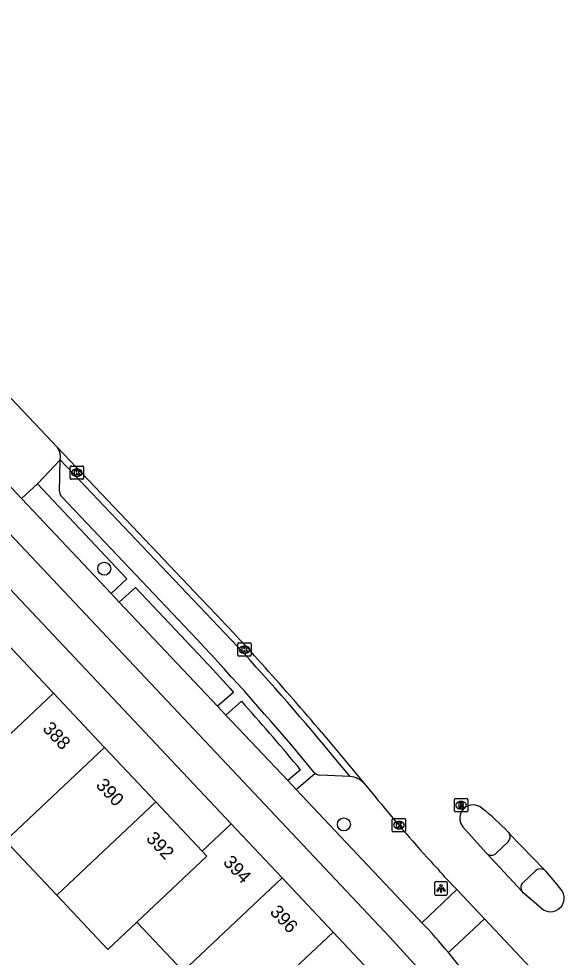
# Model space of a CAD drawing. Extents: x 162542 to 163144, y 380786 to 381511.
# Drawn here: x 163001.1 to 163042.1, y 381334.2 to 381404.8 of the extents above; entities that cross this region are included whole.
import ezdxf

# ---------------------------------------------------------------- set-up
doc = ezdxf.new("R2010")
doc.units = 0
for name, color, linetype in [('IMGEO_Boom', 7, 'Continuous'), ('IMGEO_Fietspad_gesloten', 7, 'Continuous'), ('IMGEO_Kolk', 7, 'Continuous'), ('IMGEO_Lichtpunt', 7, 'Continuous'), ('IMGEO_Pand', 7, 'Continuous'), ('IMGEO_Pand_nummerreeks', 7, 'Continuous'), ('IMGEO_Parkeervlak_open', 7, 'Continuous'), ('IMGEO_Rijbaan_lokaal_gesloten', 7, 'Continuous'), ('IMGEO_Rioolput', 7, 'Continuous'), ('IMGEO_Verkeerseiland_open', 7, 'Continuous'), ('IMGEO_Voetpad_open', 7, 'Continuous')]:
    doc.layers.add(name, color=color, linetype=linetype)

msp = doc.modelspace()

# ---------------------------------------------------------------- linework, layer by layer
at = {"layer": 'IMGEO_Boom'}
for centre in [(163007.555, 381363.448), (163025.565, 381344.226)]:
    msp.add_circle(centre, 0.489, dxfattribs=at)
at = {"layer": 'IMGEO_Fietspad_gesloten'}
for points in [[(163031.58, 381332.883), (163031.061, 381333.507), (163029.021, 381335.741), (162999.586, 381366.961), (162964.692, 381404.043), (162964.015, 381404.795)], [(162986.938, 381384.034), (163001.343, 381368.717)], [(163001.343, 381368.717), (163001.359, 381368.7), (163008.068, 381361.589)], [(163008.068, 381361.589), (163008.689, 381360.93)], [(163008.689, 381360.93), (163016.071, 381353.106)], [(163016.071, 381353.106), (163016.694, 381352.446)], [(163016.694, 381352.446), (163021.345, 381347.516)], [(163021.345, 381347.516), (163021.974, 381346.849)], [(163021.974, 381346.849), (163031.153, 381337.12)]]:
    msp.add_lwpolyline(points, dxfattribs=at)
for centre, radius, start, end in [((163018.096, 381324.292), 18.304, 43.25391, 44.49145), ((163001.315, 381308.065), 41.647, 39.55985, 43.69456), ((163001.253, 381307.949), 41.768, 36.11758, 39.62846)]:
    msp.add_arc(centre, radius, start, end, dxfattribs=at)
at = {"layer": 'IMGEO_Kolk'}
for p, q in [((163004.995, 381370.244), (163004.995, 381371.096)), ((163005.07, 381371.17), (163005.922, 381371.17)), ((163005.996, 381371.096), (163005.996, 381370.244)), ((163005.506, 381370.39), (163005.481, 381370.39)), ((163005.483, 381370.95), (163005.508, 381370.95)), ((163005.922, 381370.17), (163005.07, 381370.17)), ((163017.601, 381356.939), (163017.601, 381357.791)), ((163017.676, 381357.865), (163018.528, 381357.865)), ((163018.089, 381357.645), (163018.114, 381357.645)), ((163018.602, 381357.791), (163018.602, 381356.939)), ((163018.112, 381357.085), (163018.087, 381357.085)), ((163018.528, 381356.865), (163017.676, 381356.865)), ((163029.202, 381343.744), (163029.202, 381344.596)), ((163029.277, 381344.67), (163030.129, 381344.67)), ((163029.69, 381344.45), (163029.715, 381344.45)), ((163030.203, 381344.596), (163030.203, 381343.744)), ((163030.129, 381343.67), (163029.277, 381343.67)), ((163029.713, 381343.89), (163029.688, 381343.89))]:
    msp.add_line(p, q, dxfattribs=at)
for points in [[(163004.995, 381370.244), (163004.995, 381371.096)], [(163005.07, 381371.17), (163005.922, 381371.17)], [(163005.996, 381371.096), (163005.996, 381370.244)], [(163005.316, 381370.87), (163005.439, 381370.87), (163005.439, 381370.719), (163005.569, 381370.87), (163005.733, 381370.87), (163005.587, 381370.719), (163005.74, 381370.47), (163005.588, 381370.47), (163005.503, 381370.634), (163005.439, 381370.567), (163005.439, 381370.47), (163005.316, 381370.47), (163005.316, 381370.87)], [(163005.922, 381370.17), (163005.07, 381370.17)], [(163017.601, 381356.939), (163017.601, 381357.791)], [(163017.676, 381357.865), (163018.528, 381357.865)], [(163018.602, 381357.791), (163018.602, 381356.939)], [(163017.922, 381357.565), (163018.045, 381357.565), (163018.045, 381357.414), (163018.175, 381357.565), (163018.339, 381357.565), (163018.193, 381357.414), (163018.346, 381357.165), (163018.194, 381357.165), (163018.109, 381357.329), (163018.045, 381357.262), (163018.045, 381357.165), (163017.922, 381357.165), (163017.922, 381357.565)], [(163018.528, 381356.865), (163017.676, 381356.865)], [(163029.202, 381343.744), (163029.202, 381344.596)], [(163029.277, 381344.67), (163030.129, 381344.67)], [(163029.523, 381344.37), (163029.646, 381344.37), (163029.646, 381344.219), (163029.776, 381344.37), (163029.94, 381344.37), (163029.794, 381344.219), (163029.947, 381343.97), (163029.795, 381343.97), (163029.71, 381344.134), (163029.646, 381344.067), (163029.646, 381343.97), (163029.523, 381343.97), (163029.523, 381344.37)], [(163030.203, 381344.596), (163030.203, 381343.744)], [(163030.129, 381343.67), (163029.277, 381343.67)]]:
    msp.add_lwpolyline(points, dxfattribs=at)
for centre, start, end in [((163005.072, 381371.094), 91.55205, 178.44795), ((163005.072, 381371.094), 91.55205, 178.44795), ((163005.92, 381371.094), 1.55205, 88.44795), ((163005.92, 381371.094), 1.55205, 88.44795), ((163005.072, 381370.246), 181.55205, 268.44795), ((163005.072, 381370.246), 181.55205, 268.44795), ((163005.92, 381370.246), 271.55205, 358.44795), ((163005.92, 381370.246), 271.55205, 358.44795), ((163017.678, 381357.789), 91.55205, 178.44795), ((163017.678, 381357.789), 91.55205, 178.44795), ((163018.526, 381357.789), 1.55205, 88.44795), ((163018.526, 381357.789), 1.55205, 88.44795), ((163017.678, 381356.941), 181.55205, 268.44795), ((163017.678, 381356.941), 181.55205, 268.44795), ((163018.526, 381356.941), 271.55205, 358.44795), ((163018.526, 381356.941), 271.55205, 358.44795), ((163029.279, 381344.594), 91.55205, 178.44795), ((163029.279, 381344.594), 91.55205, 178.44795), ((163030.127, 381344.594), 1.55205, 88.44795), ((163030.127, 381344.594), 1.55205, 88.44795), ((163029.279, 381343.746), 181.55205, 268.44795), ((163029.279, 381343.746), 181.55205, 268.44795), ((163030.127, 381343.746), 271.55205, 358.44795), ((163030.127, 381343.746), 271.55205, 358.44795)]:
    msp.add_arc(centre, 0.0765, start, end, dxfattribs=at)
for centre, major_axis, ratio, start_param, end_param in [((163005.482, 381370.67), (-0.387, 0.002), 0.722429, 4.712389, 7.853982), ((163005.507, 381370.67), (-0.39, 0.002), 0.717154, 1.570796, 4.712389), ((163018.088, 381357.365), (-0.387, 0.002), 0.722429, 4.712389, 7.853982), ((163018.113, 381357.365), (-0.39, 0.002), 0.717154, 1.570796, 4.712389), ((163029.689, 381344.17), (-0.387, 0.002), 0.722429, 4.712389, 7.853982), ((163029.714, 381344.17), (-0.39, 0.002), 0.717154, 1.570796, 4.712389)]:
    msp.add_ellipse(centre, major_axis=major_axis, ratio=ratio, start_param=start_param, end_param=end_param, dxfattribs=at)
at = {"layer": 'IMGEO_Lichtpunt'}
for p, q in [((163032.368, 381339.816), (163032.368, 381339.009)), ((163032.368, 381339.816), (163032.368, 381339.009)), ((163033.27, 381339.911), (163032.462, 381339.911)), ((163033.27, 381339.911), (163032.462, 381339.911)), ((163033.364, 381339.009), (163033.364, 381339.816)), ((163033.364, 381339.009), (163033.364, 381339.816)), ((163032.462, 381338.915), (163033.27, 381338.915)), ((163032.462, 381338.915), (163033.27, 381338.915))]:
    msp.add_line(p, q, dxfattribs=at)
for points in [[(163032.742, 381339.48), (163032.781, 381339.452), (163032.593, 381339.19), (163032.555, 381339.217), (163032.742, 381339.48)], [(163032.844, 381339.432), (163032.891, 381339.432), (163032.891, 381339.11), (163032.844, 381339.11), (163032.844, 381339.432)], [(163032.954, 381339.452), (163032.992, 381339.479), (163033.179, 381339.217), (163033.14, 381339.189), (163032.954, 381339.452)]]:
    msp.add_lwpolyline(points, dxfattribs=at)
msp.add_circle((163032.867, 381339.614), 0.0994, dxfattribs=at)
for centre, start, end in [((163032.462, 381339.816), 90, 180), ((163032.462, 381339.816), 90, 180), ((163033.27, 381339.816), 0, 90), ((163033.27, 381339.816), 0, 90), ((163032.462, 381339.009), 180, 270), ((163032.462, 381339.009), 180, 270), ((163033.27, 381339.009), 270, 0), ((163033.27, 381339.009), 270, 360)]:
    msp.add_arc(centre, 0.0946, start, end, dxfattribs=at)
at = {"layer": 'IMGEO_Pand'}
for points in [[(163003.743, 381354.083), (162999.9, 381358.164)], [(162996.484, 381346.871), (162996.296, 381347.07), (163003.743, 381354.083)], [(163007.586, 381350.003), (163003.743, 381354.083)], [(163000.14, 381342.989), (163007.586, 381350.003)], [(163007.586, 381350.003), (163011.43, 381345.922)], [(163003.983, 381338.909), (163011.43, 381345.922)], [(163011.43, 381345.922), (163014.925, 381342.211)], [(163014.925, 381342.211), (163017.091, 381344.278)], [(163017.091, 381344.278), (163020.924, 381340.201)], [(163003.983, 381338.909), (163000.14, 381342.989)], [(163010.004, 381336.883), (163015.267, 381341.848), (163014.925, 381342.211)], [(163020.924, 381340.201), (163013.478, 381333.2)], [(163020.924, 381340.201), (163024.758, 381336.124)], [(163010.004, 381336.883), (163007.826, 381334.828), (163003.983, 381338.909)], [(163013.478, 381333.2), (163010.004, 381336.883)], [(163024.758, 381336.124), (163017.318, 381329.129)], [(163024.758, 381336.124), (163028.591, 381332.047)]]:
    msp.add_lwpolyline(points, dxfattribs=at)
at = {"layer": 'IMGEO_Parkeervlak_open'}
for points in [[(163004.199, 381369.249), (163004.254, 381371.639)], [(163017.563, 381357.611), (163004.254, 381371.639)], [(163014.042, 381358.641), (163004.406, 381368.816)], [(163023.343, 381348.13), (163022.068, 381349.677)], [(163026.038, 381347.818), (163024.966, 381349.115)], [(163026.038, 381347.818), (163023.765, 381347.927)]]:
    msp.add_lwpolyline(points, dxfattribs=at)
for centre, radius, start, end in [((163004.757, 381369.25), 0.558, 180.06698, 231.03422), ((162845.011, 381199.223), 232.348, 40.35628, 43.32365), ((162865.367, 381217.521), 206.854, 39.50646, 42.62815), ((163023.699, 381348.434), 0.468, 220.51049, 230.48593), ((163023.797, 381348.534), 0.608, 229.32648, 266.96219), ((163025.917, 381346.217), 1.605, 42.55538, 85.66157)]:
    msp.add_arc(centre, radius, start, end, dxfattribs=at)
at = {"layer": 'IMGEO_Rijbaan_lokaal_gesloten'}
for points in [[(162991.047, 381386.293), (163004.055, 381372.57)], [(163004.055, 381372.57), (163015.298, 381360.715)], [(163023.881, 381351.155), (163026.885, 381347.561), (163027.099, 381347.303)], [(163027.099, 381347.303), (163027.615, 381346.683)], [(163036.282, 381342.053), (163036.254, 381342.083), (163034.515, 381344.031)], [(163037.908, 381343.644), (163038.021, 381343.527)], [(163038.021, 381343.527), (163040.639, 381340.8)], [(163038.962, 381339.173), (163036.282, 381342.053)], [(163040.639, 381340.8), (163040.736, 381340.699)], [(163033.166, 381340.268), (163034.054, 381339.326)], [(163034.054, 381339.326), (163036.14, 381337.114)], [(163040.407, 381337.929), (163039.039, 381339.09), (163038.962, 381339.173)], [(163036.14, 381337.114), (163040.03, 381332.988), (163040.243, 381332.751)]]:
    msp.add_lwpolyline(points, dxfattribs=at)
for centre, radius, start, end in [((162871.012, 381222.542), 199.776, 40.07493, 43.76027), ((163138.931, 381437.049), 143.379, 219.06966, 221.66613), ((163035.276, 381344.687), 1.005, 46.47956, 220.73395), ((163025.131, 381331.596), 17.561, 43.31838, 51.89655), ((163004.62, 381315.447), 37.828, 41.00694, 44.0175), ((163025.278, 381326.371), 21.077, 37.96473, 42.82781), ((163041.101, 381338.685), 1.027, 227.4489, 39.38639)]:
    msp.add_arc(centre, radius, start, end, dxfattribs=at)
at = {"layer": 'IMGEO_Rioolput'}
for p, q in [((163033.871, 381345.239), (163033.871, 381346.091)), ((163033.946, 381346.165), (163034.798, 381346.165)), ((163034.359, 381345.945), (163034.384, 381345.945)), ((163034.872, 381346.091), (163034.872, 381345.239)), ((163034.798, 381345.165), (163033.946, 381345.165)), ((163034.382, 381345.385), (163034.357, 381345.385))]:
    msp.add_line(p, q, dxfattribs=at)
for points in [[(163033.871, 381345.239), (163033.871, 381346.091)], [(163033.946, 381346.165), (163034.798, 381346.165)], [(163034.46, 381345.863), (163034.208, 381345.865), (163034.208, 381345.465)], [(163034.386, 381345.784), (163034.332, 381345.784), (163034.332, 381345.703)], [(163034.332, 381345.703), (163034.384, 381345.703)], [(163034.872, 381346.091), (163034.872, 381345.239)], [(163034.798, 381345.165), (163033.946, 381345.165)], [(163034.208, 381345.465), (163034.332, 381345.465), (163034.332, 381345.627), (163034.343, 381345.627)], [(163034.39, 381345.598), (163034.461, 381345.465), (163034.601, 381345.465), (163034.536, 381345.591)]]:
    msp.add_lwpolyline(points, dxfattribs=at)
for centre, radius, start, end in [((163033.948, 381346.089), 0.0765, 91.55205, 178.44795), ((163033.948, 381346.089), 0.0765, 91.55205, 178.44795), ((163034.368, 381345.892), 0.19, 274.7715, 282.96867), ((163034.392, 381345.688), 0.0964, 77.00612, 93.18647), ((163034.406, 381345.745), 0.0378, 276.66336, 79.67722), ((163034.459, 381345.753), 0.109, 350.36119, 89.41601), ((163034.457, 381345.753), 0.112, 277.58423, 350.98172), ((163034.441, 381345.538), 0.108, 29.51342, 73.79051), ((163034.796, 381346.089), 0.0765, 1.55205, 88.44795), ((163034.796, 381346.089), 0.0765, 1.55205, 88.44795), ((163033.948, 381345.241), 0.0765, 181.55205, 268.44795), ((163033.948, 381345.241), 0.0765, 181.55205, 268.44795), ((163034.342, 381345.574), 0.0533, 26.02933, 88.69889), ((163034.796, 381345.241), 0.0765, 271.55205, 358.44795), ((163034.796, 381345.241), 0.0765, 271.55205, 358.44795)]:
    msp.add_arc(centre, radius, start, end, dxfattribs=at)
for centre, major_axis, ratio, start_param, end_param in [((163034.358, 381345.665), (-0.387, 0.002), 0.722429, 4.712389, 7.853982), ((163034.383, 381345.665), (-0.39, 0.002), 0.717154, 1.570796, 4.712389)]:
    msp.add_ellipse(centre, major_axis=major_axis, ratio=ratio, start_param=start_param, end_param=end_param, dxfattribs=at)
at = {"layer": 'IMGEO_Verkeerseiland_open'}
for points in [[(163002.548, 381369.822), (163009.263, 381362.691), (163008.068, 381361.589)], [(163008.689, 381360.93), (163009.899, 381362.043), (163015, 381356.658)], [(163016.996, 381354.461), (163017.275, 381354.148), (163016.071, 381353.106)], [(163016.694, 381352.446), (163017.878, 381353.489), (163018.13, 381353.194)], [(163022.301, 381348.339), (163021.345, 381347.516)], [(163021.974, 381346.849), (163023.401, 381348.073)]]:
    msp.add_lwpolyline(points, dxfattribs=at)
for centre, radius, start, end in [((163769.946, 382040.53), 1018.638, 222.172031, 222.338991), ((162906.174, 381252.792), 150.382, 39.44693, 41.88576)]:
    msp.add_arc(centre, radius, start, end, dxfattribs=at)
at = {"layer": 'IMGEO_Voetpad_open'}
for points in [[(162979.403, 381384.293), (163017.091, 381344.278)], [(163004.254, 381371.639), (163004.26, 381371.912)], [(163004.254, 381371.639), (163002.548, 381369.822)], [(163001.343, 381368.717), (163002.548, 381369.822)], [(163037.903, 381342.905), (163037.012, 381342.054)], [(163039.969, 381340.725), (163039.003, 381339.814)], [(163034.054, 381339.326), (163031.427, 381336.835)], [(163033.423, 381334.589), (163036.14, 381337.114)]]:
    msp.add_lwpolyline(points, dxfattribs=at)
for centre, radius, start, end in [((163003.017, 381371.886), 1.243, 1.21544, 33.39342), ((163037.488, 381343.306), 0.577, 315.97456, 22.54151), ((163036.646, 381342.445), 0.535, 227.0731, 313.08387), ((163040.351, 381340.339), 0.543, 58.03987, 134.73436), ((163039.349, 381339.47), 0.488, 135.14869, 217.53171)]:
    msp.add_arc(centre, radius, start, end, dxfattribs=at)

# ---------------------------------------------------------------- texts
at = {"layer": 'IMGEO_Pand_nummerreeks'}
for s, rotation, p in [('388', 313.28102, (163002.86, 381351.375)), ('390', 313.28102, (163006.867, 381347.12)), ('392', 313.28102, (163010.643, 381343.111)), ('394', 313.23518, (163016.432, 381341.329)), ('396', 313.23518, (163019.946, 381337.592))]:
    msp.add_text(s, height=1, rotation=rotation, dxfattribs=at).set_placement(p)

doc.saveas('drawing.dxf')
